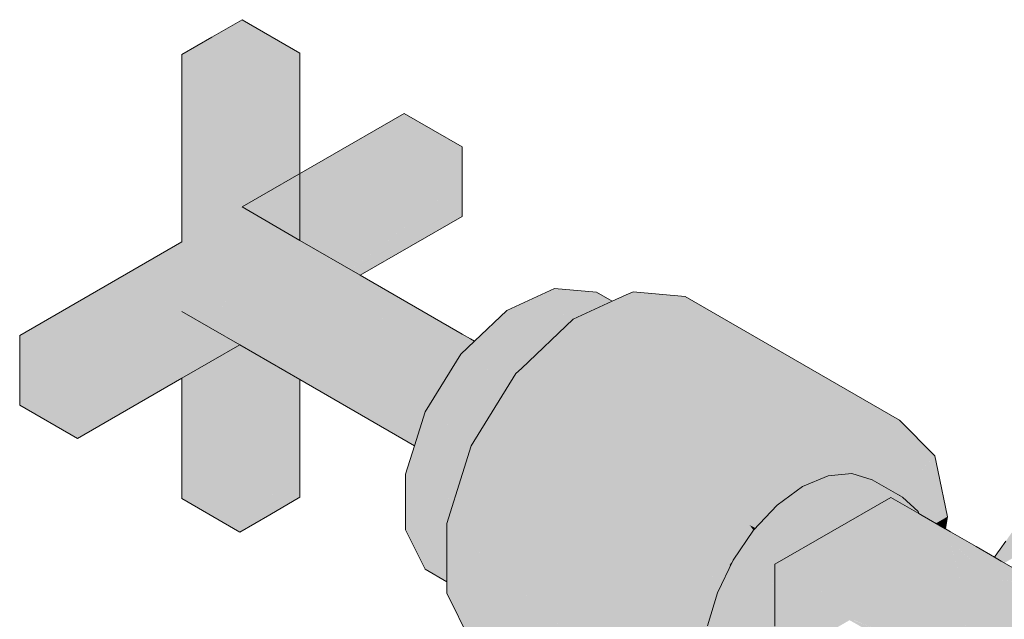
# Model space of a CAD drawing. Header units: millimetres. Extents: x 2 to 902, y -447 to 199.
# Tile 273 of 656: x 94.943 to 95.532, y 38.564 to 38.922. Entities that reach past the tile are written whole.
import ezdxf

# ---------------------------------------------------------------- set-up
doc = ezdxf.new("R2010")
doc.units = ezdxf.units.MM
doc.header["$MEASUREMENT"] = 0
doc.layers.add('AF-Registro', color=9, linetype='Continuous', lineweight=18)

msp = doc.modelspace()

# ---------------------------------------------------------------- hatches: boundary and pattern name
at = {"layer": 'AF-Registro', "linetype": 'Continuous'}
for points in [[(95.11047, 38.79048), (95.11047, 38.83048), (95.11047, 38.90248), (95.07583, 38.92248), (95.05782, 38.91208), (95.09246, 38.89208), (95.05782, 38.91208), (95.0398, 38.90168), (95.0398, 38.78968), (95.01664, 38.76145), (94.97746, 38.71368), (95.0398, 38.78968), (94.94282, 38.73368), (94.94282, 38.69208), (94.97746, 38.67208), (95.0398, 38.70808), (95.05678, 38.73827), (95.04818, 38.74324), (95.0398, 38.73482), (95.04818, 38.74324), (95.0398, 38.74808), (95.03893, 38.74858), (95.0398, 38.74808), (95.04818, 38.74324), (95.05678, 38.73827), (95.07445, 38.76968), (95.0398, 38.74968), (95.03842, 38.74888), (95.07445, 38.76968), (95.07445, 38.88168), (95.07445, 38.81128), (95.07445, 38.80968), (95.07583, 38.81048), (95.07445, 38.80968), (95.07445, 38.76968), (95.08009, 38.80802), (95.08088, 38.81339), (95.10404, 38.82676), (95.08088, 38.81339), (95.07445, 38.76968), (95.11047, 38.74888), (95.19342, 38.70098), (95.19577, 38.70478), (95.19773, 38.70795), (95.13779, 38.76465), (95.19457, 38.71094), (95.19773, 38.70795), (95.20677, 38.72256), (95.20726, 38.72337), (95.20677, 38.72256), (95.20748, 38.72324), (95.20748, 38.72371), (95.20748, 38.72324), (95.21227, 38.7278), (95.21482, 38.73023), (95.21054, 38.72866), (95.20748, 38.73017), (95.21054, 38.72866), (95.21149, 38.73021), (95.21054, 38.72866), (95.21482, 38.73023), (95.21238, 38.73164), (95.20748, 38.73447), (95.1465, 38.76968)], [(95.11047, 38.79048), (95.11047, 38.74888), (95.20748, 38.82568), (95.20748, 38.84648), (95.17284, 38.86648), (95.07583, 38.81048)], [(95.1465, 38.76968), (95.20748, 38.80488), (95.20748, 38.82568), (95.14086, 38.77293)], [(95.0398, 38.70808), (95.07445, 38.72808), (95.11047, 38.70728), (95.11047, 38.71121), (95.11047, 38.70728), (95.17144, 38.67208), (95.17898, 38.66772), (95.18206, 38.67749), (95.18222, 38.67801), (95.18156, 38.67792), (95.11047, 38.73881), (95.17999, 38.67926), (95.18156, 38.67792), (95.18454, 38.68662), (95.18156, 38.67792), (95.18222, 38.67801), (95.18234, 38.67837), (95.18535, 38.68794), (95.18958, 38.70135), (95.18535, 38.68794), (95.19273, 38.69986), (95.19342, 38.70098), (95.19007, 38.70292), (95.11047, 38.74888), (95.07445, 38.76968)], [(95.27036, 38.7401), (95.26282, 38.76173), (95.23417, 38.74866), (95.2623, 38.73242)], [(95.28165, 38.75086), (95.26282, 38.76173), (95.26983, 38.74163), (95.27036, 38.7401), (95.27174, 38.74141), (95.27394, 38.7435), (95.28536, 38.74871)], [(95.28777, 38.7595), (95.26282, 38.76173), (95.28536, 38.74871), (95.29326, 38.75231), (95.29715, 38.75409)], [(95.30974, 38.75983), (95.30553, 38.75791), (95.29715, 38.75409), (95.33117, 38.73444), (95.29715, 38.75409), (95.27394, 38.7435), (95.36785, 38.63688), (95.37956, 38.62023), (95.38291, 38.61843), (95.39591, 38.63216), (95.40208, 38.63867), (95.39591, 38.63216), (95.40505, 38.63883), (95.40479, 38.64153), (95.40211, 38.6695), (95.34224, 38.72805), (95.31233, 38.75731)], [(95.34093, 38.75705), (95.30974, 38.75983), (95.40211, 38.6695), (95.43791, 38.68583), (95.43069, 38.656), (95.43029, 38.65435), (95.43256, 38.65492), (95.43029, 38.65435), (95.4295, 38.65108), (95.43728, 38.6522), (95.43429, 38.65312), (95.43509, 38.65346), (95.43444, 38.65384), (95.43509, 38.65346), (95.43563, 38.65369), (95.44693, 38.6585), (95.44944, 38.65956), (95.44693, 38.6585), (95.43563, 38.65369), (95.43509, 38.65346), (95.43429, 38.65312), (95.43589, 38.653), (95.43429, 38.65312), (95.43728, 38.6522), (95.44907, 38.65201), (95.43728, 38.6522), (95.4295, 38.65108), (95.43069, 38.656), (95.43114, 38.65786), (95.42952, 38.65667), (95.43114, 38.65786), (95.43791, 38.68583), (95.41912, 38.66268), (95.42552, 38.65376), (95.41912, 38.66268), (95.43791, 38.68583), (95.40501, 38.67083), (95.40211, 38.6695), (95.4248, 38.65323), (95.40211, 38.6695), (95.40421, 38.64756), (95.41972, 38.64952), (95.42844, 38.65063), (95.41972, 38.64952), (95.40421, 38.64756), (95.40488, 38.64061), (95.40505, 38.63883), (95.41045, 38.64277), (95.41115, 38.64328), (95.41904, 38.64903), (95.41115, 38.64328), (95.39591, 38.63216), (95.38171, 38.61717), (95.36951, 38.59932), (95.36016, 38.57983), (95.35427, 38.56004), (95.3782, 38.56942), (95.35427, 38.56004), (95.35228, 38.54128), (95.35427, 38.52484), (95.37231, 38.51442), (95.37031, 38.53087), (95.37231, 38.51442), (95.37231, 38.54962), (95.37231, 38.51442), (95.39455, 38.58927), (95.39455, 38.59594), (95.39455, 38.59686), (95.39317, 38.59606), (95.39455, 38.59686), (95.39455, 38.59915), (95.39197, 38.59537), (95.38755, 38.5889), (95.39975, 38.60675), (95.41395, 38.62175), (95.42919, 38.63286), (95.41395, 38.62175), (95.39975, 38.60675), (95.39455, 38.59915), (95.39455, 38.59686), (95.39517, 38.59722), (95.39727, 38.59843), (95.39937, 38.59965), (95.40134, 38.60078), (95.40752, 38.60435), (95.44507, 38.62603), (95.46384, 38.63686), (95.46668, 38.63522), (95.47216, 38.63206), (95.47577, 38.62997), (95.48073, 38.62711), (95.48019, 38.62831), (95.47084, 38.63699), (95.46496, 38.63751), (95.4623, 38.63775), (95.44443, 38.63934), (95.47084, 38.63699), (95.4528, 38.6474), (95.45864, 38.64075), (95.4528, 38.6474), (95.4406, 38.65117), (95.42639, 38.64976), (95.42925, 38.65004), (95.43908, 38.65116), (95.42925, 38.65004), (95.43928, 38.65104), (95.4406, 38.65117), (95.45034, 38.64816), (95.4526, 38.65236), (95.45856, 38.66344), (95.4691, 38.68305)], [(95.07445, 38.72808), (95.0398, 38.74808), (95.07445, 38.61608), (95.09246, 38.62648), (95.11047, 38.74888)], [(95.24323, 38.71662), (95.24376, 38.71476), (95.24921, 38.71995), (95.2623, 38.73242), (95.24741, 38.72338), (95.2623, 38.73242), (95.25545, 38.73638), (95.23417, 38.74866), (95.21482, 38.73023), (95.20677, 38.72256), (95.2349, 38.70632), (95.23635, 38.70548), (95.23807, 38.70827), (95.2375, 38.7088), (95.23807, 38.70827), (95.23903, 38.70983), (95.23968, 38.71088), (95.24196, 38.71456), (95.2425, 38.71544), (95.24196, 38.71456), (95.23968, 38.71088), (95.24295, 38.71399), (95.24376, 38.71476)], [(95.27394, 38.7435), (95.24295, 38.71399), (95.23968, 38.71088), (95.21292, 38.66761), (95.32645, 38.54716), (95.34789, 38.55428), (95.34962, 38.55788), (95.34982, 38.5583), (95.34962, 38.55788), (95.34789, 38.55428), (95.35307, 38.556), (95.35387, 38.55626), (95.35427, 38.56004), (95.35441, 38.56049), (95.35431, 38.56044), (95.3553, 38.56972), (95.35431, 38.56044), (95.39455, 38.57962), (95.3639, 38.58764), (95.35739, 38.58934), (95.34109, 38.59361), (95.35575, 38.58977), (95.36189, 38.58817), (95.3639, 38.58764), (95.36581, 38.59161), (95.36402, 38.59128), (95.36632, 38.59466), (95.36402, 38.59128), (95.36581, 38.59161), (95.36754, 38.59522), (95.36667, 38.59516), (95.36754, 38.59522), (95.36776, 38.59566), (95.36805, 38.59627), (95.36695, 38.59557), (95.36051, 38.59479), (95.36695, 38.59557), (95.36733, 38.59613), (95.36695, 38.59557), (95.36805, 38.59627), (95.36739, 38.59621), (95.36951, 38.59932), (95.36128, 38.5956), (95.36951, 38.59932), (95.37435, 38.6094), (95.37668, 38.61425), (95.37435, 38.6094), (95.36805, 38.59627), (95.38171, 38.61717), (95.37955, 38.62024), (95.36785, 38.63688), (95.3589, 38.64705)], [(95.22111, 38.68085), (95.23635, 38.70548), (95.20677, 38.72256), (95.18535, 38.68794), (95.21494, 38.67086)], [(95.0398, 38.70808), (95.0398, 38.63608), (95.07445, 38.61608), (95.04892, 38.71334)], [(95.10483, 38.71053), (95.09246, 38.62648), (95.11047, 38.63688), (95.11047, 38.70728)], [(95.20404, 38.63942), (95.206, 38.64566), (95.20161, 38.65466), (95.20307, 38.65167), (95.206, 38.64566), (95.20773, 38.65113), (95.20405, 38.65325), (95.20578, 38.65605), (95.20405, 38.65325), (95.20773, 38.65113), (95.20969, 38.65736), (95.20795, 38.65956), (95.20969, 38.65736), (95.21292, 38.66761), (95.21494, 38.67086), (95.2141, 38.67134), (95.18535, 38.68794), (95.17898, 38.66772), (95.17365, 38.65079), (95.20239, 38.6342)], [(95.46878, 38.63817), (95.47179, 38.64146), (95.47185, 38.64152), (95.4847, 38.65555), (95.47101, 38.65419), (95.4847, 38.65555), (95.49028, 38.66163), (95.4691, 38.68305), (95.4689, 38.65398), (95.4691, 38.68305), (95.4526, 38.65236), (95.46882, 38.64246), (95.4526, 38.65236), (95.45062, 38.64866), (95.45034, 38.64816), (95.4528, 38.6474), (95.46745, 38.63895), (95.46878, 38.63817), (95.4688, 38.63973)], [(95.21292, 38.66761), (95.20773, 38.65113), (95.19828, 38.62116), (95.32645, 38.50558), (95.32645, 38.54716), (95.25321, 38.62487)], [(95.49083, 38.62128), (95.49444, 38.62336), (95.49776, 38.62528), (95.49203, 38.65314), (95.49125, 38.65269), (95.49203, 38.65314), (95.49028, 38.66163), (95.48997, 38.65195), (95.49028, 38.66163), (95.47343, 38.64324), (95.47391, 38.64268), (95.48903, 38.65141), (95.47391, 38.64268), (95.48618, 38.62813), (95.48914, 38.62642), (95.48618, 38.62813), (95.47391, 38.64268), (95.47343, 38.64324), (95.47381, 38.64262), (95.47343, 38.64324), (95.47179, 38.64146), (95.47373, 38.64258), (95.47179, 38.64146), (95.46914, 38.63856), (95.46995, 38.6375), (95.47084, 38.63699), (95.47818, 38.63275), (95.48072, 38.63128), (95.47818, 38.63275), (95.47084, 38.63699), (95.48019, 38.62831), (95.48073, 38.62711), (95.48272, 38.62596), (95.48415, 38.62514), (95.48464, 38.62485), (95.4857, 38.62424), (95.48799, 38.62292), (95.48901, 38.62233)], [(95.19733, 38.61817), (95.19828, 38.61687), (95.19828, 38.62116), (95.20239, 38.6342), (95.19828, 38.63657), (95.17365, 38.65079)], [(95.19828, 38.58643), (95.19828, 38.59551), (95.19828, 38.60331), (95.19828, 38.61687), (95.17365, 38.65079), (95.17365, 38.61753), (95.18535, 38.59389)], [(95.44442, 38.61436), (95.39455, 38.59686), (95.49188, 38.58991), (95.49776, 38.58949), (95.4995, 38.58937), (95.50523, 38.58896), (95.50467, 38.59097), (95.49972, 38.60889), (95.49912, 38.60895), (95.4982, 38.60904), (95.49912, 38.60895), (95.49972, 38.60889), (95.49924, 38.61063), (95.49972, 38.60889), (95.50468, 38.59097), (95.4998, 38.60888), (95.49935, 38.61052), (95.49981, 38.60888), (95.49999, 38.60886), (95.49981, 38.60888), (95.5048, 38.59101), (95.50669, 38.59159), (95.50242, 38.60261), (95.50116, 38.60874), (95.50113, 38.60887), (95.50129, 38.60873), (95.51773, 38.59499), (95.50643, 38.60822), (95.51773, 38.59499), (95.52273, 38.59654), (95.51773, 38.59499), (95.50129, 38.60873), (95.51719, 38.59483), (95.51988, 38.59247), (95.51719, 38.59483), (95.50128, 38.60873), (95.51649, 38.59461), (95.50128, 38.60873), (95.50113, 38.60887), (95.50117, 38.60874), (95.50681, 38.59163), (95.50669, 38.59159), (95.50753, 38.58943), (95.50669, 38.59159), (95.5048, 38.59101), (95.4998, 38.60888), (95.50468, 38.59097), (95.50523, 38.58896), (95.49188, 38.58991), (95.48345, 38.54589), (95.48339, 38.54557), (95.48373, 38.54577), (95.48463, 38.54629), (95.48931, 38.54899), (95.51088, 38.56145), (95.50798, 38.57555), (95.51088, 38.56145), (95.51702, 38.56499), (95.51252, 38.57657), (95.51116, 38.58008), (95.51252, 38.57657), (95.51702, 38.56499), (95.48931, 38.54899), (95.48339, 38.54557), (95.48571, 38.54388), (95.49504, 38.53707), (95.51752, 38.56369), (95.49504, 38.53707), (95.5059, 38.52561), (95.52238, 38.49706), (95.53953, 38.50696), (95.53775, 38.50593), (95.54056, 38.50431), (95.53775, 38.50593), (95.52238, 38.49706), (95.54095, 38.50331), (95.54157, 38.50373), (95.54095, 38.50331), (95.5418, 38.5036), (95.52238, 38.49706), (95.52842, 38.46757), (95.52688, 38.48192), (95.52842, 38.46757), (95.52424, 38.44917), (95.52934, 38.45642), (95.52688, 38.455), (95.57643, 38.48361), (95.57296, 38.48561), (95.56631, 38.48945), (95.55912, 38.4936), (95.55311, 38.49706), (95.55912, 38.4936), (95.56631, 38.48945), (95.57296, 38.48561), (95.57643, 38.48361), (95.52934, 38.45642), (95.52742, 38.45368), (95.52816, 38.45175), (95.52895, 38.44974), (95.52816, 38.45175), (95.52742, 38.45368), (95.52424, 38.44917), (95.52302, 38.44743), (95.52267, 38.44693), (95.52238, 38.44506), (95.52902, 38.44955), (95.57799, 38.4827), (95.52309, 38.44554), (95.58273, 38.47997), (95.52309, 38.44554), (95.52238, 38.44506), (95.52244, 38.4466), (95.52238, 38.44652), (95.52129, 38.44496), (95.52065, 38.44406), (95.51943, 38.44231), (95.51769, 38.43984), (95.58451, 38.47842), (95.58279, 38.47993), (95.58292, 38.48008), (95.58279, 38.47993), (95.58451, 38.47842), (95.58486, 38.47874), (95.59167, 38.48506), (95.59171, 38.48515), (95.59617, 38.495), (95.59771, 38.50757), (95.59617, 38.52192), (95.59167, 38.53706), (95.53507, 38.51847), (95.51523, 38.51196), (95.53507, 38.51847), (95.5335, 38.52251), (95.52926, 38.53344), (95.52747, 38.53806), (95.52557, 38.54294), (95.52184, 38.55255), (95.51977, 38.55789), (95.52184, 38.55255), (95.52557, 38.54294), (95.52747, 38.53806), (95.52926, 38.53344), (95.5335, 38.52251), (95.53507, 38.51847), (95.59167, 38.53706), (95.58451, 38.55196), (95.57518, 38.56561), (95.56432, 38.57707), (95.55267, 38.58557), (95.51682, 38.58813), (95.50779, 38.58878), (95.51945, 38.59186), (95.50779, 38.58878), (95.5155, 38.58823), (95.51784, 38.58958), (95.52035, 38.59103), (95.52086, 38.59132), (95.52206, 38.59202), (95.52712, 38.59493), (95.52206, 38.59202), (95.52086, 38.59132), (95.52035, 38.59103), (95.51784, 38.58958), (95.5155, 38.58823), (95.51682, 38.58813), (95.52402, 38.58762), (95.55267, 38.58557), (95.53179, 38.59763), (95.52987, 38.59874), (95.52589, 38.60103), (95.50934, 38.60794), (95.52589, 38.60103), (95.51489, 38.60739), (95.49962, 38.6162), (95.49925, 38.61079), (95.49855, 38.61257), (95.49825, 38.61154), (95.49753, 38.6091), (95.49825, 38.61154), (95.49855, 38.61257), (95.49673, 38.61726), (95.49855, 38.61257), (95.49925, 38.61079), (95.49962, 38.6162), (95.49654, 38.61798), (95.49652, 38.6178), (95.49603, 38.61361), (95.49652, 38.61782), (95.49585, 38.61377), (95.49552, 38.6093), (95.49585, 38.61377), (95.49537, 38.60932), (95.49412, 38.59753), (95.49537, 38.60932), (95.49511, 38.60934), (95.49341, 38.59911), (95.49275, 38.60958), (95.48848, 38.61), (95.48718, 38.61013), (95.46786, 38.61204), (95.48718, 38.61013), (95.48848, 38.61), (95.49275, 38.60958), (95.48587, 38.61577), (95.49275, 38.60958), (95.49341, 38.59911), (95.49511, 38.60934), (95.49537, 38.60932), (95.49585, 38.61377), (95.49227, 38.61709), (95.49585, 38.61377), (95.49652, 38.61782), (95.49646, 38.61796), (95.49654, 38.61798), (95.49643, 38.61804), (95.48272, 38.62596), (95.48073, 38.62711), (95.46384, 38.63686), (95.42772, 38.61601), (95.39455, 38.59686)], [(95.46914, 38.63856), (95.46878, 38.63817), (95.46995, 38.6375)], [(95.49776, 38.62528), (95.49083, 38.62128), (95.49654, 38.61798)], [(95.19828, 38.57958), (95.31716, 38.4934), (95.32142, 38.49031), (95.32306, 38.49126), (95.32142, 38.49031), (95.32263, 38.48944), (95.32417, 38.49086), (95.32336, 38.49143), (95.32417, 38.49086), (95.32714, 38.49362), (95.32725, 38.49372), (95.31953, 38.49413), (95.32725, 38.49372), (95.32745, 38.4938), (95.32738, 38.49385), (95.32438, 38.49563), (95.32738, 38.49385), (95.32745, 38.4938), (95.3275, 38.49383), (95.3295, 38.49498), (95.33121, 38.49597), (95.32897, 38.49532), (95.3246, 38.49569), (95.32897, 38.49532), (95.33121, 38.49597), (95.33073, 38.49695), (95.32717, 38.49649), (95.33073, 38.49695), (95.33045, 38.4975), (95.33004, 38.49737), (95.33045, 38.4975), (95.32645, 38.50558), (95.30532, 38.52463), (95.19828, 38.62116), (95.19828, 38.58643)], [(95.37956, 38.62023), (95.38171, 38.61717), (95.38291, 38.61843)], [(95.52779, 38.60372), (95.52589, 38.60103), (95.52958, 38.5989), (95.52987, 38.59874), (95.53302, 38.59991), (95.54018, 38.60256), (95.53285, 38.60003), (95.54018, 38.60256), (95.54056, 38.6027), (95.53977, 38.60299), (95.54056, 38.6027), (95.54023, 38.60251), (95.54056, 38.60216), (95.54023, 38.60251), (95.54056, 38.6027), (95.54019, 38.60255), (95.53321, 38.59977), (95.54018, 38.60256), (95.53302, 38.59991), (95.52987, 38.59874), (95.53179, 38.59763), (95.53422, 38.59903), (95.53812, 38.60129), (95.54056, 38.60204), (95.54065, 38.60207), (95.54659, 38.60425), (95.54056, 38.60204), (95.54744, 38.60416), (95.54858, 38.60453), (95.55219, 38.60569), (95.54845, 38.60473), (95.55219, 38.60569), (95.54926, 38.60693), (95.54789, 38.60555), (95.54764, 38.60592), (95.54789, 38.60555), (95.54926, 38.60693), (95.55219, 38.60569), (95.54859, 38.60452), (95.54744, 38.60416), (95.54894, 38.60402), (95.55545, 38.60337), (95.55227, 38.60565), (95.55545, 38.60337), (95.5583, 38.60309), (95.56801, 38.59896), (95.56996, 38.59813), (95.57531, 38.59628), (95.58159, 38.59411), (95.58877, 38.59162), (95.59738, 38.58865), (95.58875, 38.59168), (95.59738, 38.58865), (95.59935, 38.58795), (95.59722, 38.58918), (95.58862, 38.59194), (95.58151, 38.59422), (95.58862, 38.59194), (95.59722, 38.58918), (95.58858, 38.59203), (95.58139, 38.5944), (95.57515, 38.59645), (95.58139, 38.5944), (95.58858, 38.59203), (95.59722, 38.58918), (95.58855, 38.59208), (95.58133, 38.59449), (95.58855, 38.59208), (95.59722, 38.58918), (95.58715, 38.595), (95.57696, 38.60088), (95.57501, 38.5966), (95.56958, 38.59841), (95.56859, 38.59913), (95.56958, 38.59841), (95.57501, 38.5966), (95.5722, 38.59956), (95.57175, 38.60004), (95.56995, 38.60194), (95.56392, 38.60253), (95.54758, 38.61445), (95.56392, 38.60253), (95.56995, 38.60194), (95.57175, 38.60004), (95.5722, 38.59956), (95.57501, 38.5966), (95.57696, 38.60088), (95.5762, 38.60132), (95.5637, 38.60854), (95.54056, 38.6219), (95.54507, 38.61628), (95.55432, 38.60478), (95.55335, 38.60599), (95.5511, 38.60878), (95.54848, 38.60727), (95.54721, 38.60654), (95.54848, 38.60727), (95.5511, 38.60878), (95.54507, 38.61628), (95.54264, 38.61806), (95.54507, 38.61628), (95.54056, 38.6219), (95.54105, 38.61922), (95.54599, 38.60833), (95.54374, 38.60453), (95.54599, 38.60833), (95.54105, 38.61922), (95.54056, 38.6219), (95.54056, 38.61957), (95.54196, 38.61422), (95.54279, 38.60969), (95.54196, 38.61422), (95.54167, 38.61464), (95.54196, 38.61422), (95.54056, 38.61957), (95.54056, 38.61627), (95.54056, 38.61064), (95.54056, 38.60484), (95.54056, 38.61627), (95.54056, 38.6219), (95.5398, 38.61738), (95.54056, 38.6219), (95.53898, 38.61859), (95.53776, 38.60512), (95.53898, 38.61859), (95.53429, 38.60878), (95.53279, 38.60561), (95.53082, 38.60151), (95.53279, 38.60561), (95.53429, 38.60878), (95.53898, 38.61859), (95.54056, 38.6219), (95.53861, 38.61912), (95.5326, 38.61057), (95.52935, 38.60595), (95.52946, 38.6025), (95.52935, 38.60595)], [(95.49654, 38.61798), (95.49646, 38.61796), (95.49652, 38.61782)], [(95.50681, 38.59163), (95.50113, 38.60887), (95.50242, 38.60261), (95.50669, 38.59159)], [(95.36016, 38.51183), (95.36523, 38.50713), (95.36615, 38.50766), (95.37503, 38.50325), (95.36677, 38.50802), (95.36702, 38.50816), (95.36748, 38.50843), (95.37424, 38.50529), (95.36785, 38.50864), (95.36972, 38.50972), (95.37018, 38.50999), (95.37034, 38.51008), (95.37201, 38.51104), (95.37279, 38.5115), (95.37346, 38.51188), (95.37391, 38.51214), (95.37422, 38.51232), (95.37917, 38.5069), (95.38229, 38.51134), (95.38058, 38.51599), (95.37593, 38.51331), (95.38058, 38.51599), (95.38897, 38.52084), (95.38998, 38.52228), (95.39353, 38.52732), (95.39455, 38.52878), (95.39246, 38.52743), (95.39455, 38.52878), (95.39455, 38.53387), (95.39455, 38.52941), (95.39455, 38.52878), (95.39492, 38.5293), (95.39472, 38.53379), (95.39455, 38.5376), (95.39231, 38.53482), (95.38678, 38.52799), (95.37945, 38.51903), (95.38678, 38.52799), (95.39231, 38.53482), (95.39455, 38.5376), (95.39472, 38.53379), (95.39492, 38.5293), (95.39731, 38.5327), (95.40157, 38.53876), (95.40499, 38.54363), (95.39935, 38.54037), (95.40499, 38.54363), (95.40748, 38.54506), (95.40663, 38.54596), (95.40376, 38.54899), (95.39693, 38.5562), (95.39495, 38.55829), (95.39693, 38.5562), (95.40376, 38.54899), (95.40663, 38.54596), (95.40748, 38.54506), (95.40821, 38.54549), (95.41631, 38.55016), (95.41332, 38.55454), (95.41631, 38.55016), (95.42004, 38.55231), (95.41603, 38.55933), (95.413, 38.55502), (95.40711, 38.54665), (95.413, 38.55502), (95.39829, 38.57654), (95.39703, 38.57838), (95.4034, 38.55057), (95.39703, 38.57838), (95.39829, 38.57654), (95.413, 38.55502), (95.41603, 38.55933), (95.40111, 38.58539), (95.39455, 38.59686), (95.39455, 38.58918), (95.39455, 38.582), (95.39455, 38.55991), (95.39455, 38.55871), (95.39455, 38.54387), (95.39455, 38.55871), (95.39258, 38.56079), (95.39156, 38.54605), (95.39083, 38.53545), (95.39156, 38.54605), (95.39258, 38.56079), (95.39455, 38.55871), (95.39455, 38.58927), (95.38844, 38.56516), (95.38484, 38.55096), (95.38844, 38.56516), (95.39455, 38.58927), (95.38764, 38.56601), (95.38347, 38.55196), (95.38187, 38.53926), (95.38347, 38.55196), (95.37994, 38.54008), (95.37921, 38.52874), (95.37994, 38.54008), (95.37664, 38.529), (95.37602, 38.5269), (95.3731, 38.51707), (95.37231, 38.51442), (95.37023, 38.51562), (95.36959, 38.51599), (95.36534, 38.51468), (95.36959, 38.51599), (95.35427, 38.52484), (95.35966, 38.51293), (95.36481, 38.51452), (95.35966, 38.51293)], [(95.36805, 38.59627), (95.36951, 38.59932), (95.36739, 38.59621)], [(95.41737, 38.55698), (95.42004, 38.55231), (95.42655, 38.55607), (95.4269, 38.55627), (95.43708, 38.56216), (95.42553, 38.55912), (95.43708, 38.56216), (95.4387, 38.56309), (95.43922, 38.56339), (95.44135, 38.56221), (95.44238, 38.56164), (95.44128, 38.56245), (95.44238, 38.56164), (95.44245, 38.5616), (95.45535, 38.55408), (95.44224, 38.56232), (95.44226, 38.56206), (95.44233, 38.56202), (95.44226, 38.56206), (95.44224, 38.56232), (95.44216, 38.56237), (95.44115, 38.56288), (95.43966, 38.56364), (95.44121, 38.5627), (95.43966, 38.56364), (95.44115, 38.56288), (95.44216, 38.56237), (95.44111, 38.56303), (95.44216, 38.56237), (95.44223, 38.56234), (95.4583, 38.5552), (95.44211, 38.56276), (95.4583, 38.5552), (95.44198, 38.5632), (95.44204, 38.56279), (95.44198, 38.5632), (95.44191, 38.56323), (95.44097, 38.56349), (95.43991, 38.56379), (95.44104, 38.56326), (95.43991, 38.56379), (95.43687, 38.5657), (95.43064, 38.56835), (95.41913, 38.57246), (95.41962, 38.57143), (95.41913, 38.57246), (95.43064, 38.56835), (95.43687, 38.5657), (95.43991, 38.56379), (95.44097, 38.56349), (95.44191, 38.56323), (95.4409, 38.56372), (95.44191, 38.56323), (95.44193, 38.56335), (95.44186, 38.56338), (95.44187, 38.56357), (95.4418, 38.5636), (95.44086, 38.56386), (95.44031, 38.56402), (95.44089, 38.56378), (95.44031, 38.56402), (95.44081, 38.56402), (95.44053, 38.56414), (95.44074, 38.56427), (95.44069, 38.56444), (95.44037, 38.56552), (95.44011, 38.56639), (95.44037, 38.56552), (95.44069, 38.56444), (95.44074, 38.56427), (95.44053, 38.56414), (95.44081, 38.56402), (95.44031, 38.56402), (95.44086, 38.56386), (95.4418, 38.5636), (95.44147, 38.56469), (95.44124, 38.56547), (95.44147, 38.56469), (95.4418, 38.5636), (95.44187, 38.56357), (95.44184, 38.56367), (95.44153, 38.56472), (95.44184, 38.56367), (95.44187, 38.56357), (95.4427, 38.5654), (95.4413, 38.56547), (95.44099, 38.56651), (95.44092, 38.56656), (95.44098, 38.56655), (95.44374, 38.566), (95.44099, 38.56651), (95.4413, 38.56547), (95.4427, 38.5654), (95.44187, 38.56357), (95.44186, 38.56338), (95.44193, 38.56335), (95.45225, 38.55915), (95.44191, 38.56323), (95.4583, 38.5552), (95.45968, 38.556), (95.4583, 38.5552), (95.44216, 38.56237), (95.45535, 38.55408), (95.45585, 38.55379), (95.45715, 38.55304), (95.45784, 38.55265), (95.45796, 38.55258), (95.45864, 38.55289), (95.45922, 38.55284), (95.4624, 38.55252), (95.46428, 38.55234), (95.46081, 38.55356), (95.46428, 38.55234), (95.4695, 38.55182), (95.46847, 38.55226), (95.46347, 38.55438), (95.46144, 38.55525), (95.46347, 38.55438), (95.46847, 38.55226), (95.4695, 38.55182), (95.48339, 38.54557), (95.49188, 38.58991), (95.41456, 38.59543), (95.39455, 38.59686), (95.48116, 38.54686), (95.47321, 38.55145), (95.46651, 38.55532), (95.4625, 38.55763), (95.44588, 38.56723), (95.44055, 38.568), (95.44048, 38.56804), (95.43985, 38.56726), (95.44048, 38.56804), (95.44054, 38.56804), (95.44588, 38.56723), (95.43973, 38.57078), (95.43965, 38.57082), (95.43942, 38.56871), (95.41329, 38.58462), (95.41445, 38.58221), (95.41527, 38.58049), (95.41744, 38.57597), (95.41865, 38.57345), (95.41744, 38.57597), (95.41527, 38.58049), (95.41445, 38.58221), (95.41329, 38.58462), (95.43942, 38.56871), (95.43965, 38.57082), (95.43861, 38.57142), (95.41296, 38.58532), (95.43861, 38.57142), (95.41234, 38.58659), (95.39455, 38.59686), (95.40111, 38.58539), (95.40451, 38.57946)], [(95.44516, 38.56682), (95.40134, 38.60078), (95.43973, 38.56448)], [(95.32263, 38.48944), (95.19828, 38.57958), (95.21292, 38.55005), (95.32082, 38.48776), (95.32162, 38.4885), (95.32187, 38.48873)]]:
    msp.add_hatch(color=254, dxfattribs=at).paths.add_polyline_path(points)

# ---------------------------------------------------------------- linework, layer by layer
at = {"layer": 'AF-Registro'}
for p, q in [((95.07583, 38.92248), (95.05782, 38.91208)), ((95.11047, 38.90248), (95.07583, 38.92248)), ((95.05782, 38.91208), (95.0398, 38.90168)), ((95.0398, 38.90168), (95.0398, 38.78968)), ((95.11047, 38.83048), (95.11047, 38.90248)), ((95.17284, 38.86648), (95.07583, 38.81048)), ((95.20748, 38.84648), (95.17284, 38.86648)), ((95.20748, 38.82568), (95.20748, 38.84648)), ((95.11047, 38.79048), (95.11047, 38.83048)), ((95.20748, 38.80488), (95.20748, 38.82568)), ((95.07583, 38.81048), (95.11047, 38.79048)), ((95.1465, 38.76968), (95.20748, 38.80488)), ((95.0398, 38.78968), (94.94282, 38.73368)), ((95.1465, 38.76968), (95.11047, 38.79048)), ((95.20748, 38.73447), (95.1465, 38.76968)), ((95.26282, 38.76173), (95.23417, 38.74866)), ((95.28777, 38.7595), (95.26282, 38.76173)), ((95.29715, 38.75409), (95.28777, 38.7595)), ((95.30553, 38.75791), (95.29715, 38.75409)), ((95.30974, 38.75983), (95.30553, 38.75791)), ((95.34093, 38.75705), (95.30974, 38.75983)), ((95.4691, 38.68305), (95.34093, 38.75705)), ((95.23417, 38.74866), (95.21482, 38.73023)), ((95.29715, 38.75409), (95.27394, 38.7435)), ((95.07445, 38.72808), (95.0398, 38.74808)), ((95.27394, 38.7435), (95.24295, 38.71399)), ((94.94282, 38.73368), (94.94282, 38.69208)), ((95.21238, 38.73164), (95.20748, 38.73447)), ((95.21482, 38.73023), (95.21238, 38.73164)), ((95.0398, 38.70808), (95.07445, 38.72808)), ((95.07445, 38.72808), (95.11047, 38.70728)), ((95.21482, 38.73023), (95.20677, 38.72256)), ((95.20677, 38.72256), (95.18535, 38.68794)), ((95.24295, 38.71399), (95.23968, 38.71088)), ((94.97746, 38.67208), (95.0398, 38.70808)), ((95.0398, 38.70808), (95.0398, 38.63608)), ((95.11047, 38.70728), (95.17144, 38.67208)), ((95.11047, 38.63688), (95.11047, 38.70728)), ((95.23968, 38.71088), (95.21292, 38.66761)), ((94.94282, 38.69208), (94.97746, 38.67208)), ((95.18535, 38.68794), (95.17898, 38.66772)), ((95.49028, 38.66163), (95.4691, 38.68305)), ((95.17144, 38.67208), (95.17898, 38.66772)), ((95.17898, 38.66772), (95.17365, 38.65079)), ((95.21292, 38.66761), (95.20773, 38.65113)), ((95.49203, 38.65314), (95.49028, 38.66163)), ((95.17365, 38.65079), (95.17365, 38.61753)), ((95.20773, 38.65113), (95.19828, 38.62116)), ((95.42639, 38.64976), (95.41115, 38.64328)), ((95.4406, 38.65117), (95.42639, 38.64976)), ((95.4528, 38.6474), (95.4406, 38.65117)), ((95.49776, 38.62528), (95.49203, 38.65314)), ((95.41115, 38.64328), (95.39591, 38.63216)), ((95.47084, 38.63699), (95.4528, 38.6474)), ((95.09246, 38.62648), (95.11047, 38.63688)), ((95.46384, 38.63686), (95.42772, 38.61601)), ((95.48073, 38.62711), (95.46384, 38.63686)), ((95.48019, 38.62831), (95.47084, 38.63699)), ((95.0398, 38.63608), (95.07445, 38.61608)), ((95.39591, 38.63216), (95.38171, 38.61717)), ((95.07445, 38.61608), (95.09246, 38.62648)), ((95.48073, 38.62711), (95.48019, 38.62831)), ((95.48272, 38.62596), (95.48073, 38.62711)), ((95.49643, 38.61804), (95.48272, 38.62596)), ((95.49654, 38.61798), (95.49776, 38.62528)), ((95.19828, 38.62116), (95.19828, 38.58643)), ((95.17365, 38.61753), (95.18535, 38.59389)), ((95.38171, 38.61717), (95.36951, 38.59932)), ((95.42772, 38.61601), (95.39455, 38.59686)), ((95.49654, 38.61798), (95.49643, 38.61804)), ((95.49962, 38.6162), (95.49654, 38.61798)), ((95.51489, 38.60739), (95.49962, 38.6162)), ((95.52589, 38.60103), (95.51489, 38.60739)), ((95.5326, 38.61057), (95.52935, 38.60595)), ((95.52779, 38.60372), (95.52589, 38.60103)), ((95.52935, 38.60595), (95.52779, 38.60372)), ((95.36951, 38.59932), (95.36016, 38.57983)), ((95.39455, 38.59686), (95.39455, 38.58918)), ((95.52987, 38.59874), (95.52589, 38.60103)), ((95.53179, 38.59763), (95.52987, 38.59874)), ((95.55267, 38.58557), (95.53179, 38.59763)), ((95.18535, 38.59389), (95.19828, 38.58643)), ((95.19828, 38.58643), (95.19828, 38.57958)), ((95.39455, 38.58918), (95.39455, 38.582)), ((95.19828, 38.57958), (95.21292, 38.55005)), ((95.36016, 38.57983), (95.35427, 38.56004)), ((95.39455, 38.582), (95.39455, 38.55991))]:
    msp.add_line(p, q, dxfattribs=at)

doc.saveas('drawing.dxf')
